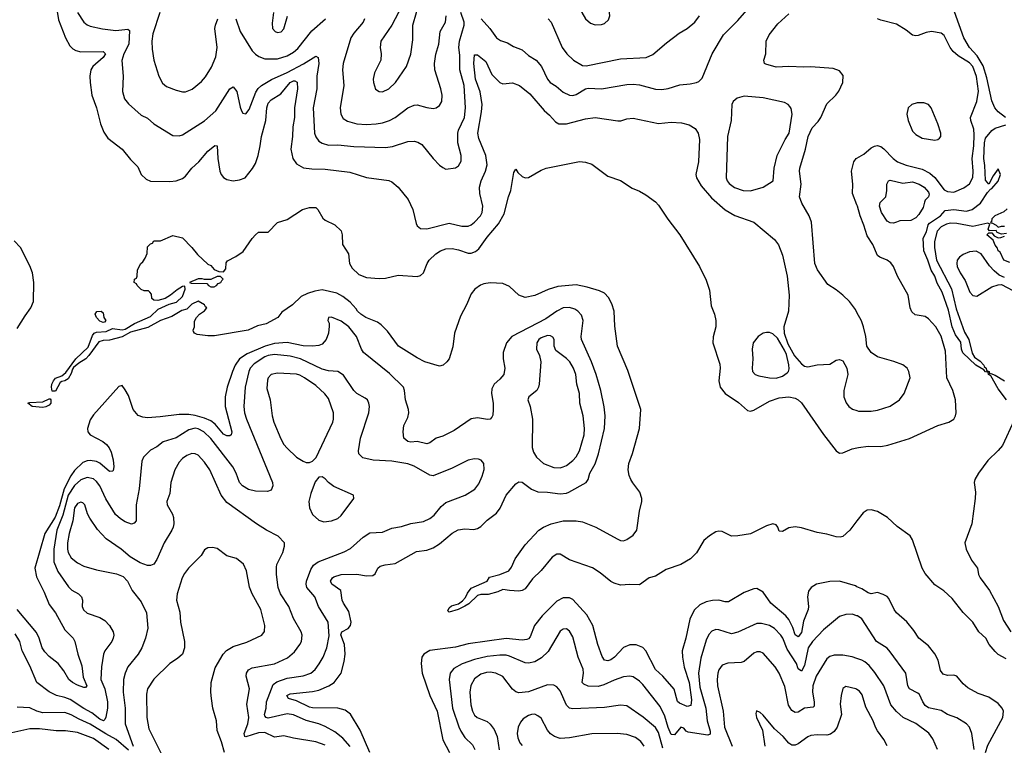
# Model space of a CAD drawing. Header units: inches. Extents: x 1173000 to 1307049, y 522583 to 678455.
# Tile 422 of 617: x 1204725 to 1210928, y 622775 to 627345. Entities that reach past the tile are written whole.
import ezdxf

# ---------------------------------------------------------------- set-up
doc = ezdxf.new("R2010")
doc.units = ezdxf.units.IN
doc.header["$MEASUREMENT"] = 0
doc.layers.add('B2602', color=7, linetype='Continuous')
doc.layers.add('B2612', color=7, linetype='Continuous')

msp = doc.modelspace()

# ---------------------------------------------------------------- linework, layer by layer
at = {"layer": 'B2602', "color": 5}
for points, elevation in [([(1204936.8, 627550), (1204970, 627344.2), (1205012.7, 627230), (1205040.3, 627180.3), (1205060.5, 627160.5), (1205079.3, 627150), (1205110, 627143.5), (1205250, 627145.6), (1205265, 627130), (1205250, 627105.9), (1205185.5, 627050), (1205174.3, 627030), (1205167.5, 626990), (1205168.4, 626950), (1205180.6, 626870), (1205210, 626790.6), (1205234.7, 626690), (1205255.7, 626635.7), (1205279.8, 626599.8), (1205370, 626528.8), (1205423.5, 626463.5), (1205470, 626418), (1205490.3, 626370.3), (1205521.2, 626341.2), (1205550, 626328.8), (1205670, 626326), (1205710, 626329.2), (1205750, 626344.9), (1205770, 626359.5), (1205808.9, 626410), (1205852.7, 626450), (1205910, 626516.9), (1205953.5, 626553.5), (1205970.2, 626550.2), (1205974, 626470), (1205986, 626390), (1205993.6, 626370), (1206010, 626350.3), (1206030, 626338.2), (1206070, 626331.1), (1206110, 626336.3), (1206145.1, 626350), (1206192.8, 626407.2), (1206210, 626439.5), (1206226.8, 626490), (1206240.9, 626550), (1206248.7, 626610), (1206276.2, 626710), (1206281.8, 626790), (1206290, 626818.3), (1206310, 626840.2), (1206370, 626878.2), (1206430, 626948.8), (1206450, 626960.1), (1206459.1, 626959.1), (1206472.3, 626952.3), (1206474.8, 626910), (1206455.9, 626790), (1206457.1, 626730), (1206446.3, 626670), (1206443.7, 626610), (1206432.5, 626530), (1206446, 626470), (1206470, 626437.7), (1206512.8, 626412.8), (1206565.7, 626405.7), (1206650, 626403.7), (1206804.4, 626384.4), (1206910, 626351.3), (1207050, 626331.5), (1207070, 626323.6), (1207110.2, 626290.2), (1207172.3, 626212.3), (1207202.6, 626150), (1207222, 626062), (1207230, 626046.4), (1207250.2, 626030.2), (1207290, 626028.5), (1207430, 626064.1), (1207510, 626043.8), (1207550, 626044), (1207570, 626053.1), (1207590, 626069.6), (1207627.5, 626110), (1207639.1, 626130), (1207643.6, 626170), (1207623.4, 626250), (1207622, 626290), (1207632, 626330), (1207660.5, 626390), (1207669.9, 626430), (1207661.1, 626490), (1207616.9, 626596.9), (1207610.5, 626630), (1207635, 626765), (1207638.9, 626810), (1207625.3, 626890), (1207596.6, 626970), (1207585.3, 627070), (1207590, 627123), (1207610, 627124.6), (1207661.2, 627081.2), (1207700.6, 627000.6), (1207750, 626950.2), (1207770, 626941), (1207830, 626948.2), (1207873, 626930), (1207938.6, 626878.6), (1208030, 626773.4), (1208063.7, 626743.7), (1208101.5, 626701.5), (1208122, 626690), (1208170, 626689.3), (1208290, 626719.8), (1208350, 626728.6), (1208492.5, 626707.5), (1208512.4, 626707.6), (1208550, 626719.6), (1208590, 626724.2), (1208750, 626690.2), (1208830, 626698.6), (1208895.1, 626695.1), (1208942.6, 626682.6), (1208980.5, 626660.5), (1208999.6, 626630), (1209008.1, 626590), (1209001.1, 626450), (1208985.9, 626370), (1208989.5, 626350), (1209018.1, 626298.1), (1209082.6, 626222.6), (1209170, 626147.7), (1209230.9, 626110.9), (1209350, 626068.9), (1209481, 625961), (1209506.4, 625926.4), (1209530, 625862.8), (1209561.1, 625730), (1209572.9, 625610), (1209568.6, 625510), (1209540.2, 625410), (1209541.4, 625370), (1209564, 625304), (1209607.5, 625227.5), (1209650, 625178.3), (1209670, 625163.6), (1209690, 625158.9), (1209750, 625171.9), (1209830, 625175.7), (1209870, 625201.1), (1209890, 625205.1), (1209910, 625195.6), (1209935.9, 625150), (1209943.5, 625110), (1209917.2, 625010), (1209916.3, 624970), (1209931.5, 624931.5), (1209949.4, 624909.4), (1209971.7, 624891.7), (1210000, 624883.2)], 920), ([(1207632.1, 627350), (1207687.3, 627290), (1207730, 627230.2), (1207754.1, 627214.1), (1207798.9, 627198.9), (1207836.6, 627176.6), (1207890, 627155.8), (1207930, 627120.2), (1207978.5, 627090), (1208012, 627050), (1208050, 626970.4), (1208067.1, 626950), (1208105.3, 626925.3), (1208149, 626889), (1208190, 626870.2), (1208210, 626868.3), (1208230, 626873.8), (1208290, 626908.5), (1208306.8, 626913.2), (1208390, 626909.4), (1208550, 626937.5), (1208590, 626939.7), (1208630, 626935.2), (1208730, 626907.2), (1208770, 626904.5), (1208810, 626912.1), (1208884.5, 626935.5), (1208950, 626940.2), (1208990, 626948.5), (1209004.2, 626955.8), (1209024.2, 626975.8), (1209087.1, 627130), (1209159.7, 627250), (1209250, 627338.9), (1209410, 627523.7)], 940), ([(1205088.8, 627390), (1205129.1, 627329.1), (1205150, 627312), (1205170, 627303.2), (1205247.5, 627287.5), (1205330, 627276.5), (1205406.2, 627286.2), (1205417.7, 627277.7), (1205412.9, 627190), (1205380.5, 627130), (1205368.3, 627088.3), (1205376.9, 626990), (1205372.3, 626892.3), (1205385.7, 626845.7), (1205410, 626815.8), (1205490, 626744.2), (1205530, 626724.2), (1205570.4, 626690), (1205690, 626616), (1205730, 626612.7), (1205750, 626619.6), (1205890, 626707.7), (1205959.8, 626770), (1206050, 626908.5), (1206070, 626922), (1206093.3, 626893.3), (1206114, 626794), (1206123.2, 626770), (1206130, 626756.4), (1206150, 626752.2), (1206170, 626780.4), (1206212.3, 626887.7), (1206228.2, 626911.8), (1206248.5, 626931.5), (1206311.5, 626968.5), (1206410, 627013.1), (1206512.4, 627067.6), (1206590, 627115.8), (1206605.9, 627105.9), (1206609.4, 627069.4), (1206597.4, 626990), (1206597.8, 626910), (1206573.7, 626790), (1206583.2, 626630), (1206590, 626606.7), (1206610, 626580.2), (1206630, 626567.3), (1206670, 626555.4), (1206730, 626556.3), (1206830, 626547.1), (1207030, 626540.2), (1207072.8, 626547.2), (1207170, 626576.9), (1207210, 626580.9), (1207234.4, 626574.4), (1207258, 626558), (1207330, 626470.4), (1207370, 626428), (1207390, 626413.4), (1207410, 626404), (1207470, 626412.7), (1207490, 626425.5), (1207506.7, 626453.3), (1207507.2, 626490), (1207486.3, 626570), (1207484.7, 626630), (1207489.1, 626650), (1207526.6, 626730), (1207533.5, 626790), (1207525, 626930), (1207499, 627030), (1207497.5, 627122.5), (1207492, 627170), (1207496, 627210), (1207524.9, 627310), (1207524.5, 627330), (1207505.4, 627390)], 940), ([(1205607.7, 627390), (1205564, 627256), (1205558.3, 627210), (1205558.8, 627158.8), (1205570.2, 627090), (1205601.3, 626990), (1205625, 626945), (1205650, 626924.9), (1205710, 626900.9), (1205750, 626891.6), (1205770, 626891.5), (1205812.1, 626907.9), (1205870, 626956.5), (1205894.7, 626985.3), (1205933.9, 627046.1), (1205961, 627110), (1205969, 627170), (1205955.3, 627290), (1205958, 627310), (1205972.4, 627350)], 960), ([(1206323.8, 627390), (1206316.7, 627323.3), (1206318.4, 627290), (1206334, 627270), (1206350, 627264), (1206372.2, 627267.8), (1206390, 627288), (1206412.4, 627367.6)], 980), ([(1206086, 627350), (1206113.7, 627270), (1206189.2, 627149.2), (1206210, 627127.1), (1206232.2, 627112.2), (1206270, 627099.3), (1206350, 627097.4), (1206410, 627117.6), (1206450, 627141.2), (1206476.7, 627163.3), (1206564.6, 627275.4), (1206651.8, 627350)], 960), ([(1206897.3, 627350), (1206888, 627330), (1206830, 627260.4), (1206811.2, 627230), (1206762.9, 627070), (1206759.3, 627030), (1206767.1, 626930), (1206744.5, 626790), (1206749.2, 626750), (1206763.1, 626723.1), (1206790, 626705.4), (1206850, 626688.6), (1206910, 626684.2), (1206970, 626689.5), (1207010, 626695.3), (1207055.1, 626710), (1207091.1, 626730), (1207170, 626788.9), (1207210, 626806.5), (1207230, 626807.7), (1207290, 626791.5), (1207330, 626786.5), (1207350, 626790.3), (1207370, 626803.7), (1207384.7, 626830), (1207386.6, 626870), (1207379.3, 626910), (1207341.4, 627030), (1207339.1, 627070), (1207347.7, 627127.7), (1207365.3, 627190), (1207374.2, 627270), (1207407.5, 627330), (1207411.3, 627370)], 960), ([(1208053.7, 627350), (1208072.6, 627330), (1208142.8, 627170), (1208172.8, 627130), (1208214.3, 627090), (1208270, 627057.3), (1208293.9, 627053.9), (1208510, 627097.4), (1208672.4, 627107.6), (1208714.9, 627125.1), (1208800.5, 627199.5), (1208879.8, 627260.2), (1208930, 627290.3), (1208978.9, 627330), (1209008.2, 627370)], 960), ([(1210000, 625500.6), (1209990, 625519.7), (1209952.7, 625570), (1209910.7, 625610), (1209870, 625643.4), (1209817.3, 625677.3), (1209752.2, 625770), (1209734.8, 625810), (1209714.1, 626070), (1209699.1, 626110), (1209652.2, 626190), (1209638.6, 626230), (1209648.1, 626310), (1209637.3, 626390), (1209639.8, 626410), (1209675.1, 626530), (1209692.8, 626610), (1209716.8, 626663.2), (1209755.5, 626704.5), (1209772.3, 626730), (1209810, 626815.5), (1209867.3, 626870), (1209886.1, 626893.9), (1209911.5, 626950), (1209912.8, 626992.8), (1209890, 627023.7), (1209850, 627038.3), (1209710, 627047.7), (1209665.6, 627045.6), (1209570, 627051), (1209490, 627046), (1209425, 627065), (1209417, 627070), (1209414, 627090), (1209426.2, 627130), (1209427.2, 627210), (1209447.1, 627250), (1209501.9, 627318.1), (1209570, 627382.4)], 920), ([(1210000, 626178.9), (1209971.1, 626250), (1209974.7, 626310), (1209965.2, 626390), (1209981.1, 626450), (1209996, 626470), (1210000, 626472.4)], 880), ([(1210000, 624188.1), (1209955.3, 624130), (1209910, 624091.1), (1209893.2, 624086.8), (1209870, 624088.1), (1209810, 624104.7), (1209750, 624115), (1209650, 624144), (1209610.8, 624150.8), (1209570, 624144.3), (1209530, 624122.5), (1209510, 624123.6), (1209500.7, 624150), (1209490, 624164.8), (1209470, 624170.4), (1209430, 624158.5), (1209330, 624106.4), (1209250, 624093.5), (1209210, 624092.9), (1209150, 624121.1), (1209130, 624124), (1209110, 624119.7), (1209070, 624095.1), (1209035.7, 624064.3), (1208990, 623986.6), (1208952.2, 623950), (1208890, 623913.2), (1208797.8, 623882.2), (1208730, 623840.7), (1208690, 623829.4), (1208630, 623786.3), (1208570, 623788.9), (1208510, 623784.8), (1208470, 623796.2), (1208450, 623806), (1208381.6, 623861.6), (1208333.3, 623893.3), (1208190, 623943.2), (1208130, 623978.9), (1208110, 623979.4), (1208079.5, 623960.5), (1208010, 623876.4), (1207955.6, 623824.4), (1207910, 623760.7), (1207890, 623749.4), (1207870, 623746), (1207810, 623749.3), (1207770, 623757.2), (1207738.3, 623741.7), (1207675.6, 623724.4), (1207630, 623724.7), (1207610, 623718.3), (1207553.8, 623666.2), (1207530, 623651.8), (1207486.8, 623630), (1207430, 623613.2), (1207422.4, 623622.4), (1207430, 623642), (1207445.8, 623654.2), (1207490, 623667.3), (1207515.6, 623684.4), (1207534, 623706), (1207546.5, 623733.5), (1207570, 623765.3), (1207669.3, 623810), (1207685.8, 623834.2), (1207750, 623850.2), (1207806.8, 623873.2), (1207822.9, 623897.1), (1207846.8, 623950), (1207910, 624038.4), (1207996, 624130), (1208025.1, 624150), (1208073.6, 624170), (1208150, 624188.7), (1208231, 624190), (1208270, 624182.3), (1208355.8, 624150), (1208490, 624075), (1208510, 624065.9), (1208530, 624063.9), (1208550, 624070.8), (1208590, 624098.4), (1208614, 624130), (1208629.3, 624250), (1208644.3, 624310), (1208645, 624330), (1208631.3, 624370), (1208587.4, 624427.4), (1208575.4, 624450), (1208565.1, 624474.9), (1208558.9, 624510), (1208561.8, 624550), (1208586.9, 624613.1), (1208629.9, 624770), (1208638.5, 624890), (1208556.1, 625136), (1208492.2, 625290), (1208474.5, 625414.5), (1208469.9, 625510), (1208454.7, 625554.7), (1208435.4, 625595.4), (1208410, 625622.5), (1208377.6, 625637.6), (1208300.8, 625660.8), (1208230, 625675), (1208114.8, 625665.2), (1208054.2, 625645.8), (1207970, 625607.1), (1207910, 625595.8), (1207869.1, 625609.1), (1207810, 625664.2), (1207770, 625682.7), (1207690, 625688.6), (1207650, 625681.2), (1207627.9, 625672.1), (1207592.1, 625647.9), (1207570, 625618.5), (1207540.6, 625550), (1207501.6, 625478.4), (1207465.5, 625370), (1207454.8, 625285.2), (1207430.3, 625210), (1207416.4, 625190), (1207393, 625170), (1207370, 625164), (1207277.4, 625190), (1207230, 625214.9), (1207110.8, 625290), (1207043.3, 625383.3), (1207002.9, 625422.9), (1206979.2, 625439.2), (1206906.3, 625470), (1206874.5, 625490), (1206852.3, 625510), (1206844.8, 625524.8), (1206806.7, 625566.7), (1206761.5, 625601.5), (1206723.6, 625623.6), (1206630, 625642.7), (1206584.2, 625635.8), (1206538.5, 625621.5), (1206497.4, 625602.6), (1206444.2, 625550), (1206376.7, 625503.3), (1206350.5, 625470), (1206278.8, 625430), (1206222.9, 625417.1), (1206164.7, 625390), (1205953.2, 625353.2), (1205910, 625354), (1205843.1, 625363.1), (1205826, 625370), (1205820.4, 625380.4), (1205818, 625390), (1205826, 625410), (1205827.3, 625447.3), (1205838, 625470), (1205858, 625490), (1205889.4, 625510.6), (1205904, 625530), (1205895.9, 625535.9), (1205889.4, 625550), (1205850, 625573.1), (1205810, 625553.3), (1205777.4, 625522.6), (1205747, 625513), (1205684.2, 625475.8), (1205612.7, 625450), (1205532.9, 625407.1), (1205423.6, 625376.4), (1205370, 625348.5), (1205290, 625327.5), (1205250, 625325.4), (1205224.7, 625315.3), (1205161.6, 625230), (1205141.8, 625210), (1205097.6, 625182.4), (1205064.7, 625155.3), (1205056.8, 625143.2), (1205050, 625116.9), (1205030, 625082.4), (1205010.2, 625069.8), (1204990, 625066.9), (1204979.9, 625060.1), (1204950, 625005.6), (1204930, 625006), (1204925, 625030), (1204927, 625050), (1204937.2, 625070), (1204950, 625087), (1204990, 625103.1), (1205015.9, 625124.1), (1205078.2, 625210), (1205157.4, 625282.6), (1205183.8, 625356.2), (1205194, 625370), (1205210, 625377.2), (1205270, 625381), (1205310, 625400.2), (1205370, 625391.3), (1205390, 625396.1), (1205448.1, 625431.9), (1205550, 625476.1), (1205597.5, 625522.5), (1205666.5, 625553.5), (1205713.4, 625566.6), (1205750, 625602.4), (1205768.4, 625648.4), (1205766, 625666), (1205750, 625664), (1205716.3, 625643.7), (1205676, 625610), (1205642, 625590), (1205596.4, 625576.4), (1205570, 625578), (1205558, 625590), (1205556.4, 625616.4), (1205546, 625630), (1205536.4, 625636.4), (1205510, 625638), (1205490, 625646), (1205466, 625670), (1205462, 625682), (1205446, 625690), (1205448.4, 625711.6), (1205462, 625718), (1205466, 625730), (1205468, 625770), (1205488, 625810), (1205500.4, 625819.6), (1205516.4, 625843.6), (1205527.3, 625872.7), (1205530, 625914), (1205550, 625934), (1205562, 625938), (1205570, 625952), (1205612.7, 625952.7), (1205690, 625986.8), (1205750, 625970.3), (1205810.5, 625910), (1205846, 625866), (1205910, 625804.7), (1205930, 625798), (1205950.9, 625770.9), (1205979.6, 625759.6), (1206010, 625758), (1206023.2, 625776.8), (1206026.6, 625813.4), (1206034.5, 625825.5), (1206087.2, 625852.8), (1206134, 625886), (1206190, 625966), (1206210, 625991), (1206230, 626006.8), (1206290, 626007.3), (1206350, 626066.8), (1206410, 626086.4), (1206506.6, 626150), (1206550, 626162.4), (1206590, 626163.1), (1206604.4, 626150), (1206634.9, 626094.9), (1206650, 626083.1), (1206710, 626053.7), (1206750, 626015.5), (1206757.4, 625990), (1206758.7, 625930), (1206796.9, 625870), (1206803.2, 625810), (1206820, 625780), (1206861.2, 625741.2), (1206910, 625722.2), (1206990, 625714.1), (1207030, 625717.1), (1207110, 625735.5), (1207230, 625727.6), (1207250, 625733.2), (1207269.5, 625750.5), (1207292.4, 625810), (1207304.8, 625830), (1207346.5, 625870), (1207376, 625890), (1207410, 625901.5), (1207450, 625903.6), (1207490, 625896), (1207550, 625874.3), (1207570, 625874.5), (1207595.9, 625884.1), (1207618.6, 625901.4), (1207670, 625975.8), (1207741.2, 626058.8), (1207777.8, 626122.2), (1207804.9, 626230), (1207820.2, 626270), (1207837.4, 626382.6), (1207850, 626403.8), (1207862.9, 626382.9), (1207890, 626356.8), (1207910, 626348.4), (1207930, 626350.1), (1208010, 626397), (1208043, 626410), (1208251.4, 626451.4), (1208290, 626447.2), (1208330, 626434.4), (1208430, 626360.2), (1208510, 626331.7), (1208583, 626283), (1208630, 626265.8), (1208670, 626242.7), (1208730, 626197.1), (1208750, 626176.5), (1208808.1, 626088.1), (1208884.3, 625990), (1209008.3, 625790), (1209050, 625704.9), (1209070, 625641), (1209082.2, 625542.2), (1209102.3, 625490), (1209110.2, 625450.2), (1209110.2, 625410.2), (1209093.2, 625346.8), (1209091, 625310), (1209135.9, 625175.9), (1209137.4, 625150), (1209129.7, 625070.3), (1209139.2, 625030), (1209170.3, 624990.3), (1209253.4, 624933.4), (1209310, 624882.8), (1209330, 624879.8), (1209350, 624885.4), (1209450, 624941.6), (1209510, 624963.3), (1209570, 624970.5), (1209610, 624961.4), (1209630, 624951.8), (1209650, 624932.9), (1209790, 624732.8), (1209870, 624628.8), (1209890, 624614.4), (1209910, 624617.3), (1209970, 624641.8), (1210000, 624649.3)], 880), ([(1204710, 625401.1), (1204759.2, 625480.8), (1204795.7, 625530), (1204812.2, 625570), (1204815.1, 625690), (1204805, 625750), (1204790, 625795.6), (1204729.5, 625909.5), (1204690, 625951.4)], 920), ([(1206931, 622730), (1206870.5, 622870), (1206810, 622971.1), (1206776.3, 622996.3), (1206729.3, 623009.3), (1206570.5, 623010.5), (1206550, 623014.8), (1206470, 623055.6), (1206419.5, 623070), (1206408.7, 623090), (1206430, 623098.9), (1206570, 623113.3), (1206610, 623122.6), (1206672.9, 623150), (1206706, 623170), (1206750.5, 623230), (1206770, 623303.8), (1206776, 623350), (1206772.4, 623410), (1206748, 623472), (1206755.6, 623490), (1206794.1, 623510), (1206809.3, 623530), (1206813.1, 623550), (1206798, 623618), (1206765, 623670), (1206757.7, 623690), (1206748.3, 623750), (1206692.5, 623790), (1206685.3, 623805.3), (1206683.6, 623810), (1206694.8, 623830), (1206703.5, 623836.5), (1206751.1, 623851.1), (1206850, 623853.4), (1206910, 623841.8), (1206950, 623843.9), (1206965.2, 623854.8), (1206980.9, 623890), (1206996.4, 623903.6), (1207027.5, 623912.5), (1207090, 623919.3), (1207224.5, 623995.5), (1207290, 624004.3), (1207330, 624018.4), (1207370, 624045.1), (1207450, 624111.7), (1207487.3, 624132.7), (1207530, 624139.4), (1207586.1, 624133.9), (1207610, 624140.2), (1207630, 624152.9), (1207670, 624192.6), (1207730, 624236.5), (1207751.7, 624268.3), (1207789.2, 624350.8), (1207850, 624422.9), (1207870, 624433.7), (1207890, 624431.8), (1207950, 624388.5), (1207990, 624370.9), (1208051.3, 624370), (1208130, 624358.3), (1208170, 624363.7), (1208185.1, 624370), (1208294, 624430), (1208306.6, 624450), (1208317.1, 624490), (1208351.1, 624548.9), (1208372.2, 624610), (1208409.3, 624770), (1208413.3, 624850), (1208407.1, 624907.1), (1208385.5, 625010), (1208356.9, 625110), (1208327.5, 625190), (1208264.3, 625330), (1208262.4, 625350), (1208274.3, 625450), (1208263.9, 625483.9), (1208242.4, 625510), (1208222.2, 625522.2), (1208190, 625532.3), (1208150, 625530.5), (1208110, 625509.2), (1208039, 625461), (1207826.2, 625350), (1207791.1, 625310), (1207771, 625250), (1207770.2, 625210), (1207781.2, 625150), (1207774.8, 625110), (1207750, 625080.9), (1207713.7, 625050), (1207699.7, 625020.3), (1207697.2, 624990), (1207707.3, 624930), (1207708.7, 624890), (1207705.1, 624854.9), (1207699.1, 624840.9), (1207690.1, 624829.9), (1207672.9, 624827.1), (1207610, 624836.8), (1207569.5, 624830.5), (1207461.7, 624758.3), (1207390, 624723.1), (1207350, 624710.6), (1207310, 624680.7), (1207290, 624674.5), (1207230, 624689), (1207190, 624684.7), (1207170, 624688.9), (1207146, 624710), (1207140.9, 624750), (1207145.3, 624790), (1207170, 624840.5), (1207176.4, 624870), (1207174.8, 624890), (1207156, 624950), (1207149.8, 625010), (1207142.7, 625030), (1207055.8, 625115.8), (1206891.7, 625250), (1206878.2, 625270), (1206846.5, 625350), (1206798.9, 625410), (1206750, 625445.7), (1206690, 625470.8), (1206670, 625468.7), (1206666.7, 625450), (1206674, 625434), (1206674.9, 625414.9), (1206671.2, 625370), (1206655.2, 625330), (1206630, 625302), (1206610, 625293.1), (1206570.1, 625289.9), (1206510, 625292.1), (1206410, 625311.3), (1206330, 625306.3), (1206272.6, 625290), (1206158.6, 625241.4), (1206109, 625210), (1206082.1, 625170), (1206066.5, 625130), (1206031.9, 625030), (1206019.2, 624970), (1206019.6, 624910), (1206062.4, 624750), (1206058.4, 624730), (1206050, 624724), (1206030, 624724.8), (1206010, 624735.7), (1205956.9, 624796.9), (1205930, 624817.9), (1205890, 624836), (1205830, 624852.6), (1205790, 624858.7), (1205730, 624858.5), (1205610, 624842.9), (1205530, 624838), (1205501.4, 624841.4), (1205472.1, 624852.1), (1205439.8, 624890), (1205410, 624978.4), (1205390, 625013.2), (1205370, 625042), (1205350, 625035.3), (1205190, 624857.4), (1205170, 624825), (1205151.9, 624770), (1205155, 624750), (1205170, 624730.1), (1205248.6, 624688.6), (1205271.8, 624670), (1205288.6, 624648.6), (1205302.2, 624622.2), (1205313.8, 624573.8), (1205318.2, 624530), (1205313.4, 624506.6), (1205310, 624501.7), (1205290, 624500.2), (1205230, 624551.2), (1205210, 624562.2), (1205170, 624569.4), (1205150, 624567), (1205123.7, 624556.3), (1205070, 624506.7), (1205046.9, 624473.1), (1205005.5, 624390), (1204976.1, 624283.9), (1204948.9, 624211.1), (1204883.3, 624110), (1204819.5, 623890), (1204830, 623837), (1204879, 623739), (1204910, 623661.1), (1204950.1, 623610.1), (1205010, 623502.3), (1205062.6, 623450), (1205073.1, 623430), (1205092, 623350), (1205116.5, 623276.5), (1205124.5, 623204.5), (1205148.5, 623150), (1205139.7, 623140.3), (1205130, 623138.7), (1205090, 623153.6), (1205057.8, 623170), (1205034.6, 623190), (1205003.7, 623243.7), (1204967.7, 623290), (1204910, 623334.5), (1204883, 623363), (1204867.1, 623390), (1204847.8, 623450), (1204830, 623486.3), (1204709.8, 623629.8)], 920), ([(1206807.9, 622767.9), (1206760, 622820), (1206710, 622859.2), (1206650, 622893.6), (1206610, 622909.9), (1206530, 622932.6), (1206450, 622967.8), (1206410, 622974.3), (1206290, 622946.4), (1206277.6, 622950), (1206270, 622960.5), (1206267.9, 622970), (1206278.8, 623010), (1206279.5, 623050), (1206322.6, 623157.4), (1206345.3, 623174.7), (1206410, 623198.5), (1206510, 623212.2), (1206559.7, 623230), (1206586.8, 623253.2), (1206612.1, 623287.9), (1206636.2, 623330), (1206661, 623390), (1206674.7, 623465.3), (1206669.1, 623550), (1206608.4, 623650), (1206585, 623710), (1206534.4, 623770), (1206529, 623790), (1206532.2, 623810), (1206558.4, 623881.6), (1206575.6, 623910), (1206604.5, 623930), (1206770, 623994.4), (1206810, 624015.6), (1206890, 624085.8), (1206930, 624113), (1207010, 624118.6), (1207070, 624142.2), (1207130, 624152.8), (1207190, 624173), (1207270, 624184.4), (1207310, 624202.8), (1207335.8, 624224.2), (1207379.7, 624280.3), (1207410, 624304), (1207532.3, 624350), (1207592.2, 624387.8), (1207617.5, 624422.5), (1207639.7, 624470), (1207651.3, 624511.3), (1207649.7, 624549.7), (1207631.5, 624571.5), (1207616.6, 624576.6), (1207590, 624578.7), (1207551.5, 624571.5), (1207450, 624521), (1207330, 624472.8), (1207310, 624477.4), (1207210, 624532.7), (1207170, 624547.7), (1207070, 624564.5), (1206951.1, 624571.1), (1206885.9, 624585.9), (1206862.4, 624610), (1206858.7, 624630), (1206872.6, 624710), (1206924.7, 624870), (1206928.4, 624910), (1206925.1, 624930), (1206915.6, 624950), (1206902.2, 624962.2), (1206850, 624991.3), (1206830, 625009.7), (1206765.6, 625105.6), (1206730, 625128.7), (1206670, 625134.5), (1206630, 625145), (1206493.5, 625210), (1206430, 625226.3), (1206330, 625237), (1206290.3, 625230), (1206270, 625221.1), (1206201.5, 625178.5), (1206177.5, 625150), (1206168.1, 625130), (1206146, 625030), (1206138, 624910), (1206142.1, 624870), (1206154, 624830), (1206318, 624430), (1206320.7, 624410), (1206310, 624382), (1206287.3, 624372.7), (1206210, 624375.3), (1206166.6, 624386.6), (1206128.8, 624408.8), (1206110.5, 624430.5), (1206089.9, 624490), (1206068.4, 624530), (1205930, 624707.3), (1205886.2, 624750), (1205850, 624768.7), (1205830, 624772.3), (1205790, 624763), (1205710, 624711.9), (1205630, 624687.3), (1205590, 624655.3), (1205550, 624634.3), (1205504.9, 624590), (1205495.4, 624564.6), (1205477.1, 624390), (1205459.1, 624290), (1205458.3, 624190), (1205446.4, 624173.6), (1205430, 624168.7), (1205390, 624182.9), (1205361.2, 624201.2), (1205329.4, 624229.4), (1205267.4, 624327.4), (1205229.9, 624410), (1205210, 624437.7), (1205190, 624453.4), (1205150, 624461.6), (1205110, 624447.9), (1205070, 624411.8), (1205031.1, 624350), (1204995.9, 624224.1), (1204959.9, 624130), (1204940.5, 624010), (1204940.7, 623930), (1204964.4, 623870), (1205032.8, 623772.9), (1205052.6, 623752.6), (1205095.6, 623730), (1205114.7, 623710), (1205120.2, 623690), (1205119, 623650), (1205127.6, 623627.6), (1205150, 623607.9), (1205230, 623579.7), (1205262.4, 623562.4), (1205290.1, 623530.1), (1205313, 623490), (1205317.5, 623470), (1205314.5, 623450), (1205305, 623430), (1205261.1, 623370), (1205253.5, 623350), (1205240.7, 623270), (1205235.8, 623190), (1205261, 623130), (1205278.7, 623050), (1205278, 623010), (1205267, 622953), (1205262, 622938), (1205254, 622930), (1205230, 622939), (1205180.6, 622980.6), (1205130, 623006.3), (1205043.2, 623063.2), (1205010, 623077.2), (1204958, 623090), (1204910, 623111.3), (1204832.4, 623170), (1204790, 623275.6), (1204740.4, 623370), (1204725.4, 623430), (1204696.9, 623476.9)], 940), ([(1206650, 622775.3), (1206590, 622796.6), (1206450, 622820.2), (1206390, 622835.2), (1206330, 622826.3), (1206270, 622856.2), (1206230, 622854.9), (1206150, 622828.3), (1206143.6, 622830), (1206138.6, 622850), (1206161.6, 622910), (1206168.2, 622950), (1206155.4, 623035.4), (1206172.2, 623130), (1206151.6, 623210), (1206153.8, 623230), (1206167.1, 623250), (1206190, 623262.5), (1206330, 623288.8), (1206412.7, 623327.3), (1206455.6, 623364.4), (1206490.9, 623410), (1206501, 623430), (1206505.4, 623470), (1206498.9, 623490), (1206450, 623574.5), (1206419.8, 623650), (1206367.3, 623730), (1206353.8, 623770), (1206342.3, 623850), (1206342.5, 623897.5), (1206345.8, 623914.2), (1206382, 623990), (1206394, 624030), (1206392.7, 624050), (1206353.4, 624093.4), (1206280.7, 624130), (1206216.2, 624170), (1206030, 624303.5), (1205994.6, 624350), (1205922.9, 624510), (1205890, 624558), (1205850, 624602.7), (1205830, 624611.8), (1205810, 624612.7), (1205778.9, 624601.1), (1205750, 624581.1), (1205730, 624558.7), (1205702.8, 624510), (1205677.1, 624430), (1205670, 624362), (1205653.1, 624310), (1205654.6, 624290), (1205687.4, 624230), (1205693.6, 624210), (1205695.8, 624170), (1205691.3, 624150), (1205684.4, 624130), (1205634.7, 624050), (1205590, 623944.5), (1205570, 623915.1), (1205550, 623908.4), (1205530, 623908.5), (1205484, 623924), (1205421.8, 623961.8), (1205364.2, 624010), (1205270, 624074.8), (1205215.4, 624135.4), (1205166, 624206), (1205153.1, 624233.1), (1205136.1, 624290), (1205122.8, 624302.8), (1205110, 624307.4), (1205090, 624298.7), (1205070, 624271.1), (1205058.9, 624190), (1205036.1, 624110), (1205026.7, 624050), (1205025.9, 624010), (1205030.1, 623990), (1205050, 623956.5), (1205090, 623924.5), (1205130, 623904.4), (1205210, 623880.2), (1205334.9, 623854.9), (1205377.5, 623837.5), (1205403.8, 623810), (1205433, 623750), (1205490, 623679.3), (1205524.4, 623610), (1205532.5, 623512.5), (1205517.8, 623450), (1205494, 623390), (1205471.1, 623348.9), (1205407.3, 623270), (1205389.3, 623230), (1205379.7, 623190), (1205376.1, 623110), (1205388.6, 623008.6), (1205390.1, 622910), (1205440.9, 622770)], 960), ([(1206015.8, 622730), (1205997.2, 622797.2), (1205970, 622869.2), (1205965.3, 622930), (1205942.3, 623010), (1205932.9, 623070), (1205929.1, 623110.9), (1205932.2, 623170), (1205956.1, 623263.9), (1206008, 623350), (1206027.9, 623372.1), (1206070, 623396.8), (1206155.7, 623424.3), (1206250.9, 623469.1), (1206268.3, 623491.7), (1206268.7, 623530), (1206244.5, 623630), (1206189.8, 623730), (1206172.1, 623772.1), (1206154.5, 623874.6), (1206135.2, 623915.2), (1206091.8, 623951.8), (1206029.2, 623969.2), (1205970, 624014), (1205940.1, 624020.1), (1205910, 624019.7), (1205890, 624007.3), (1205867.4, 623970), (1205789.5, 623890.5), (1205763.1, 623856.9), (1205748.4, 623830), (1205718.2, 623730), (1205712.8, 623690), (1205734.4, 623614.4), (1205739, 623550), (1205763.5, 623430), (1205763.1, 623390), (1205750.3, 623350), (1205718.9, 623321.1), (1205670, 623289.6), (1205570, 623190.9), (1205530.9, 623130), (1205523, 623097), (1205525.5, 622950), (1205539.7, 622879.7), (1205632.2, 622690)], 980), ([(1210000, 623774.4), (1209990, 623778.9), (1209890, 623808.2), (1209830, 623807.3), (1209745.5, 623790), (1209711.2, 623768.8), (1209693.8, 623746.2), (1209688, 623710), (1209695.6, 623650), (1209692.7, 623630), (1209663.2, 623556.8), (1209650, 623485.4), (1209630, 623458.9), (1209610, 623471.2), (1209596.9, 623516.9), (1209570, 623566.8), (1209551.3, 623591.3), (1209457.2, 623670), (1209410, 623739.8), (1209370, 623762.3), (1209350, 623760.4), (1209290, 623737.8), (1209190, 623679.8), (1209170, 623678.2), (1209130, 623689.8), (1209090, 623688.1), (1209050, 623678), (1209010, 623659.8), (1208974.6, 623625.4), (1208946.7, 623570), (1208921.3, 623450), (1208899, 623370), (1208900.9, 623330), (1208911.9, 623268.1), (1208942.1, 623170), (1208957.7, 623062.3), (1208952.9, 623027.1), (1208930, 623020.7), (1208881.1, 623041.1), (1208870.4, 623050.4), (1208849.3, 623129.3), (1208777.8, 623210), (1208730, 623253.8), (1208670.4, 623370.4), (1208650, 623392.1), (1208610, 623408.7), (1208570, 623408.9), (1208530, 623390.7), (1208471.8, 623330), (1208450, 623314.5), (1208430, 623308.2), (1208410, 623312.3), (1208395, 623335), (1208368.3, 623410), (1208335.2, 623530), (1208297.3, 623597.3), (1208210, 623693.5), (1208190, 623703.7), (1208150, 623705), (1208110, 623683.5), (1208017, 623590), (1207969.5, 623530), (1207941, 623459), (1207930, 623445.5), (1207919.2, 623440.8), (1207890, 623437), (1207790, 623448.3), (1207550, 623415.4), (1207470, 623394.3), (1207308.6, 623371.4), (1207271.6, 623350), (1207258.8, 623330), (1207254.2, 623290), (1207261.7, 623230), (1207308.4, 623090), (1207354.9, 622990), (1207391.3, 622810), (1207432.6, 622730)], 920), ([(1210000, 623591.1), (1209970, 623600.4), (1209930, 623599.2), (1209890, 623585.7), (1209790, 623503.1), (1209719.2, 623430), (1209693.4, 623390), (1209670, 623277.6), (1209650, 623241.7), (1209630, 623256.3), (1209618.3, 623290), (1209561.2, 623381.2), (1209532.6, 623450), (1209519.8, 623470), (1209481.4, 623510), (1209450, 623529.8), (1209398, 623542), (1209370, 623541.5), (1209250, 623487.1), (1209210, 623476.5), (1209130, 623503.1), (1209110, 623504.2), (1209085.5, 623494.5), (1209066.2, 623473.8), (1209050, 623437), (1209015.7, 623324.3), (1209001.5, 623230), (1209010, 623141.6), (1209048.8, 623010), (1209055.3, 622930), (1209074.8, 622865.2), (1209074.6, 622845.4), (1209061.2, 622838.8), (1208937.6, 622857.6), (1208924.7, 622864.7), (1208910, 622884.2), (1208890, 622889.7), (1208850, 622841.1), (1208830, 622843.1), (1208810, 622886.9), (1208790, 622959.8), (1208760.8, 623020.8), (1208650, 623158.4), (1208630, 623179.3), (1208590, 623205.6), (1208569.8, 623209.8), (1208530, 623206.2), (1208470, 623186), (1208404.6, 623155.4), (1208370, 623146), (1208307.2, 623147.1), (1208279.7, 623159.7), (1208269.8, 623170), (1208278.1, 623230), (1208275.4, 623255.4), (1208244.2, 623330), (1208210, 623459.5), (1208190, 623495.1), (1208170, 623508), (1208150, 623506.3), (1208130, 623493.6), (1208054.4, 623365.6), (1208013.5, 623326.5), (1207970, 623301), (1207930, 623292.2), (1207910, 623295.8), (1207810, 623337.5), (1207790, 623342.7), (1207750, 623343.1), (1207670, 623334.2), (1207590, 623315.3), (1207512.3, 623287.7), (1207461.2, 623258.8), (1207436.5, 623230), (1207431, 623190), (1207452.9, 623010), (1207490.9, 622890.9), (1207503.9, 622863.9), (1207530, 622824.9), (1207577.8, 622777.8), (1207592, 622750)], 940), ([(1210000, 623321.5), (1209970, 623331.6), (1209910, 623342.2), (1209857.2, 623342.8), (1209830, 623334.6), (1209810, 623319.8), (1209743.9, 623210), (1209722.3, 623150), (1209719, 623110), (1209730.8, 623050), (1209730, 623022.9), (1209723.7, 623016.3), (1209670, 623009.1), (1209630, 622983.1), (1209610, 622981), (1209590, 622995.1), (1209568.9, 623028.9), (1209545.5, 623145.5), (1209510.9, 623230), (1209484.7, 623270), (1209410, 623355.1), (1209390, 623364.8), (1209370, 623364.8), (1209350, 623355.1), (1209290, 623302.5), (1209270, 623295.9), (1209186.9, 623293.1), (1209150, 623279.1), (1209130, 623251.6), (1209124, 623230), (1209118.4, 623190), (1209121.1, 623150), (1209157.3, 622990), (1209165.1, 622890), (1209213.5, 622770)], 960), ([(1208776.9, 622756.9), (1208750, 622855.3), (1208730, 622888.1), (1208652.7, 622952.7), (1208550, 623024.8), (1208510, 623028.9), (1208410, 623013.5), (1208210, 623004.2), (1208189.3, 623009.3), (1208170, 623027.3), (1208130, 623118.7), (1208110, 623143), (1208090, 623153.7), (1208050, 623157.2), (1207930, 623112.3), (1207870, 623106.2), (1207850, 623112.1), (1207829.2, 623129.2), (1207770, 623208.6), (1207724.5, 623230), (1207690, 623236.8), (1207665.3, 623234.7), (1207630, 623222.7), (1207590, 623194.6), (1207567, 623153), (1207560.5, 623110), (1207568, 623030), (1207578.2, 622990), (1207590, 622965.2), (1207606.3, 622950), (1207670, 622925.2), (1207690, 622909.1), (1207715, 622875), (1207734, 622830), (1207746.5, 622746.5)], 960), ([(1210000, 623126.3), (1209991.9, 623131.9), (1209930, 623146.6), (1209910, 623132.7), (1209899.5, 623090), (1209894.9, 623034.9), (1209903.6, 622970), (1209874.7, 622890), (1209856.8, 622863.2), (1209834.2, 622845.8), (1209810, 622839.3), (1209750, 622842), (1209710, 622837.2), (1209690, 622828.6), (1209630, 622785), (1209610, 622776.1), (1209590, 622775.3), (1209570, 622789.7), (1209536, 622830), (1209480, 622880), (1209410, 622965.1), (1209390, 622982.7), (1209367.5, 622992.5), (1209363.4, 622976.6), (1209367, 622950), (1209404.2, 622870), (1209418.9, 622770)], 980), ([(1205410, 622744.4), (1205332.9, 622812.9), (1205266.9, 622846.9), (1205170, 622908), (1205099.8, 622939.8), (1205050, 622968.3), (1205010, 622981.5), (1204870, 622980.3), (1204833.7, 622990), (1204790, 623010.6), (1204710, 623016.5)], 960), ([(1208660.2, 622770), (1208639.3, 622799.4), (1208604, 622824), (1208550, 622844.5), (1208490, 622850.7), (1208330, 622846.8), (1208190, 622822.4), (1208130, 622819.2), (1208095.1, 622830), (1208068.4, 622848.4), (1208049.7, 622870), (1208010, 622947), (1207990, 622962), (1207970, 622970.7), (1207950, 622969.8), (1207930, 622963.1), (1207897.4, 622942.6), (1207879.7, 622920.3), (1207866.4, 622890), (1207860.1, 622850), (1207863.3, 622823.3), (1207876.1, 622790), (1207890, 622774.3)], 980), ([(1205285.8, 622750), (1205190, 622818.6), (1205090, 622857), (1205013.4, 622866.6), (1204954.1, 622865.9), (1204850, 622879), (1204790, 622879.4), (1204655.8, 622850)], 980)]:
    msp.add_lwpolyline(points, dxfattribs=dict(at, elevation=elevation))
for points, elevation in [([(1208330, 627507), (1208290, 627507), (1208270, 627499.3), (1208260.7, 627490), (1208253, 627470), (1208252.2, 627430), (1208265.7, 627390), (1208290, 627350.6), (1208322.3, 627322.3), (1208350, 627313), (1208390, 627314.9), (1208410, 627321.6), (1208435.2, 627344.8), (1208442.4, 627370), (1208435.8, 627430), (1208430, 627442.7), (1208410, 627454.7), (1208370, 627446.3), (1208355.3, 627450), (1208347.6, 627470), (1208349.4, 627490)], 980), ([(1207190, 627444.5), (1207170, 627442.9), (1207150, 627429.6), (1207112.4, 627390), (1207070.3, 627310), (1207000.3, 627210), (1206995.3, 627170), (1207001.5, 627130), (1207000.3, 627090), (1206959.5, 627010), (1206951.8, 626970), (1206953.4, 626950), (1206967.2, 626907.2), (1206990, 626892.7), (1207010, 626890.4), (1207050, 626908.9), (1207092.1, 626950), (1207162.6, 627050), (1207190, 627126.8), (1207202.2, 627217.8), (1207202.4, 627310), (1207226, 627390), (1207225.1, 627410), (1207214.5, 627430)], 980), ([(1209290, 626863.1), (1209244.4, 626850), (1209221.1, 626830), (1209211.6, 626810), (1209208.1, 626710), (1209185.2, 626610), (1209176.9, 626350), (1209182.3, 626330), (1209194.2, 626314.2), (1209228.9, 626288.9), (1209282.8, 626270), (1209330, 626267.7), (1209409.3, 626290), (1209471.5, 626330), (1209478.6, 626410), (1209498.3, 626490), (1209548.1, 626590), (1209572.8, 626630), (1209592.1, 626750), (1209585, 626785), (1209577.9, 626797.9), (1209566.6, 626810), (1209542.8, 626822.8), (1209410, 626853)], 940), ([(1205990, 625728), (1205970, 625728), (1205928.4, 625708.4), (1205890, 625708), (1205874, 625714), (1205850, 625714), (1205794, 625690), (1205806, 625686), (1205904, 625684), (1205914.8, 625670), (1205930, 625663.1), (1205950, 625663), (1205964, 625670), (1205976, 625684), (1205993.2, 625690), (1205998, 625702), (1206008, 625710)], 880), ([(1205250, 625437), (1205230, 625447.3), (1205209.7, 625470), (1205200.7, 625490), (1205211.8, 625508.2), (1205238.8, 625510), (1205250, 625498.8), (1205254.6, 625470), (1205267.3, 625450), (1205259.9, 625440.1)], 880), ([(1208050, 625356.1), (1208010, 625341.5), (1207996, 625330), (1207983.6, 625310), (1207981.7, 625270), (1207999.5, 625230), (1208007.4, 625190), (1207998, 625050), (1207993.8, 625030), (1207982.6, 625010), (1207932.4, 624970), (1207925.7, 624950), (1207940.3, 624910), (1207956.5, 624830), (1207953.1, 624650), (1207962.4, 624622.4), (1207981.7, 624590), (1208024.4, 624550), (1208090, 624525.2), (1208130, 624522.2), (1208150, 624528.1), (1208170, 624538), (1208209.7, 624570), (1208230, 624591.8), (1208251, 624629), (1208281.8, 624730), (1208282.9, 624770), (1208275.7, 624850), (1208254.2, 624930), (1208251.6, 624990), (1208234.8, 625050), (1208229, 625110), (1208214.6, 625150), (1208190.7, 625190), (1208170, 625212.3), (1208102.2, 625262.2), (1208093.3, 625290), (1208092.1, 625330), (1208084.7, 625344.8), (1208070, 625354.5)], 940), ([(1209450, 625375.4), (1209430, 625375.2), (1209410, 625369.8), (1209377.7, 625350), (1209346.8, 625310), (1209339.8, 625270), (1209345, 625210), (1209339.7, 625150), (1209342.4, 625130), (1209359.5, 625110), (1209381.4, 625101.4), (1209449.6, 625089.6), (1209490, 625087.5), (1209530, 625099.6), (1209559.7, 625120.3), (1209568.3, 625130), (1209573.4, 625146.6), (1209571.7, 625171.7), (1209555.8, 625235.8), (1209544, 625264), (1209499.8, 625339.8), (1209470, 625366.8)], 920), ([(1206350, 625118.6), (1206310, 625110.8), (1206291.5, 625090), (1206285.9, 625074.1), (1206282.7, 625022.7), (1206303.2, 624950), (1206315.9, 624850), (1206325.8, 624810), (1206370, 624706.4), (1206390, 624670.3), (1206410, 624645.7), (1206470, 624590.4), (1206510, 624564), (1206530, 624556), (1206550, 624556), (1206570, 624564.7), (1206592.1, 624587.9), (1206697.8, 624810), (1206702.4, 624830), (1206701.2, 624870), (1206670, 624958.4), (1206648.3, 624988.3), (1206590, 625040.3), (1206520.3, 625090), (1206490, 625105.6), (1206468.2, 625111.8)], 960), ([(1204870, 624903.1), (1204804, 624910), (1204776, 624930), (1204790, 624934.2), (1204870, 624937.5), (1204910, 624957.4), (1204916.3, 624956.3), (1204921.6, 624950), (1204920.3, 624930), (1204910, 624917.4), (1204890, 624906)], 880), ([(1206630, 624465.2), (1206610, 624464), (1206586, 624434), (1206558.6, 624361.5), (1206547.4, 624310), (1206550.3, 624270), (1206569.1, 624229.1), (1206610, 624193), (1206641.7, 624181.7), (1206690, 624189.1), (1206730, 624204.6), (1206750, 624222.4), (1206829.3, 624330), (1206829, 624350), (1206704.9, 624404.9), (1206669.7, 624429.7), (1206650, 624453.2)], 960)]:
    msp.add_lwpolyline(points, close=True, dxfattribs=dict(at, elevation=elevation))
at = {"layer": 'B2612', "color": 5}
for points, elevation in [([(1210935.6, 626730), (1210890, 626765.6), (1210867.8, 626790), (1210850, 626833.3), (1210818.7, 626978.7), (1210794.3, 627054.3), (1210758, 627118), (1210708, 627170), (1210673.1, 627230), (1210615.1, 627395.1)], 860), ([(1210000, 626472.4), (1210042.4, 626497.6), (1210090, 626538.5), (1210110, 626549.2), (1210127.8, 626552.2), (1210150, 626546.8), (1210170, 626531), (1210228.2, 626470), (1210256, 626450), (1210309.5, 626429.5), (1210410, 626403.5), (1210458.7, 626378.7), (1210490.3, 626350.3), (1210550, 626273.6), (1210570, 626263.7), (1210610, 626259.4), (1210674.3, 626285.7), (1210710, 626312.1), (1210729.9, 626350.1), (1210732.6, 626390), (1210724.8, 626470), (1210736.7, 626550), (1210738.8, 626618.8), (1210735.8, 626655.8), (1210718, 626710), (1210716, 626730), (1210755, 626830), (1210766.2, 626893.8), (1210753.3, 626986.7), (1210730.6, 627050), (1210710, 627074), (1210637.4, 627117.4), (1210605.2, 627145.2), (1210587.2, 627170), (1210550, 627245.3), (1210530, 627260.2), (1210470, 627270.7), (1210436, 627264), (1210385.7, 627245.7), (1210370, 627242.7), (1210350, 627247.1), (1210310, 627279.8), (1210250, 627315.8), (1210150, 627341.5), (1210129.6, 627350)], 880), ([(1210942, 624950), (1210890, 625019.7), (1210842.9, 625102.9), (1210828, 625110), (1210826, 625126), (1210810, 625128), (1210800.2, 625140.2), (1210749.3, 625169.2), (1210666.6, 625246.6), (1210658.9, 625270), (1210653.6, 625313.6), (1210621.3, 625361.3), (1210600.7, 625410), (1210576.1, 625516.1), (1210536.1, 625630), (1210506.1, 625686.1), (1210490.8, 625730), (1210468.2, 625768.2), (1210447.2, 625830), (1210420.3, 625890), (1210417.4, 625970), (1210437.7, 626010), (1210447.9, 626052.1), (1210456.5, 626063.5), (1210526, 626110), (1210556.1, 626143.9), (1210610, 626150.4), (1210690, 626139.3), (1210725.1, 626150), (1210777.6, 626190), (1210822.3, 626257.7), (1210841.3, 626278.7), (1210850, 626281.6), (1210890, 626328.5), (1210904, 626370), (1210890, 626406), (1210858, 626362), (1210830, 626308.7), (1210810, 626335.3), (1210806.1, 626426.1), (1210799.1, 626470), (1210803.2, 626570), (1210810, 626599.5), (1210850, 626647), (1210870, 626661.7), (1210937, 626683)], 860), ([(1210000, 624649.3), (1210010, 624651.8), (1210070, 624659.4), (1210150, 624656.4), (1210194.1, 624665.9), (1210330, 624708.2), (1210510, 624788.4), (1210578.4, 624810), (1210609.7, 624830), (1210620.7, 624850), (1210625.3, 624870), (1210620.2, 624950), (1210603.1, 625010), (1210566.1, 625090), (1210557.5, 625257.5), (1210530, 625351.6), (1210495.9, 625410), (1210450, 625462.1), (1210430, 625476), (1210367.2, 625487.2), (1210345.4, 625505.4), (1210336.2, 625530), (1210321.8, 625610), (1210255.4, 625730), (1210230, 625790.8), (1210213.2, 625813.2), (1210191, 625831), (1210144.2, 625850), (1210130, 625860.4), (1210099.8, 625930), (1210064.1, 625984.1), (1210043.9, 626050), (1210019.2, 626110), (1210003.6, 626170), (1210000, 626178.9)], 880), ([(1210945.3, 626154.7), (1210924.8, 626135.2), (1210869.1, 626110), (1210850.4, 626090), (1210848, 626072), (1210842, 626070), (1210843.6, 626063.6), (1210850, 626064.7), (1210878, 626050), (1210890, 626038), (1210910, 626044.7), (1210930, 626044.7)], 860), ([(1210942, 625998), (1210910, 625994), (1210884, 626004), (1210876.5, 626016.5), (1210835.3, 626015.3), (1210825.6, 626025.6), (1210836.4, 626056.4), (1210824, 626064), (1210730, 626043.1), (1210630, 626062.3), (1210590, 626062.5), (1210563.5, 626056.5), (1210530, 626040.3), (1210506, 626014), (1210488.6, 625948.6), (1210489.4, 625909.4), (1210501.8, 625830), (1210595.6, 625650), (1210624.8, 625524.8), (1210678.1, 625378.1), (1210705.4, 625330), (1210724.8, 625244.8), (1210740.7, 625220.7), (1210775.3, 625195.3), (1210798.9, 625170), (1210801.6, 625161.6), (1210814.9, 625150), (1210815.3, 625135.3), (1210832.2, 625130), (1210835.3, 625115.3), (1210842.5, 625117.5), (1210870, 625105.3), (1210930.3, 625070)], 860), ([(1210964, 625816), (1210926.3, 625830), (1210901.5, 625881.5), (1210890, 625889.4), (1210885.1, 625905.1), (1210870, 625925.2), (1210857.2, 625957.2), (1210818, 625990), (1210830, 626002), (1210850, 626002), (1210864.7, 625984.7), (1210890, 625972), (1210907.3, 625972.7), (1210930, 625982)], 860), ([(1210930, 625720.5), (1210896.4, 625736.4), (1210863.9, 625763.9), (1210834.8, 625794.8), (1210782, 625870), (1210750, 625887.2), (1210710, 625883.4), (1210670, 625867.2), (1210646.2, 625850), (1210631.3, 625830), (1210628.6, 625810), (1210631.7, 625790), (1210650, 625750.3), (1210682.5, 625702.5), (1210711.1, 625630), (1210730, 625607.5), (1210755.6, 625604.4), (1210850, 625661.7), (1210890, 625675.8), (1210910, 625678), (1211090, 625582.7)], 880), ([(1210000, 624883.2), (1210010, 624880.2), (1210090, 624879.7), (1210130, 624886.4), (1210208.5, 624911.5), (1210268.2, 624950), (1210296.8, 624990), (1210336, 625090), (1210326.9, 625130), (1210316.3, 625150), (1210290, 625171.1), (1210232.2, 625192.2), (1210130, 625220.9), (1210090, 625248.2), (1210062.8, 625290), (1210056.8, 625350), (1210041.1, 625410), (1210027.7, 625447.7), (1210000, 625500.6)], 920), ([(1210990, 624822.5), (1210915.9, 624664.1), (1210890, 624631.9), (1210824.7, 624570), (1210765.9, 624490), (1210742.5, 624450), (1210738.3, 624430), (1210746.4, 624370), (1210744.9, 624330), (1210723.2, 624170), (1210680.6, 624050), (1210687.1, 624010), (1210721.8, 623941.8), (1210759.7, 623890), (1210766.3, 623850), (1210776.1, 623830), (1210834.4, 623750), (1210890.1, 623650), (1210922.3, 623562.3), (1210970, 623490.2)], 880), ([(1210940.6, 623320.6), (1210890, 623347.8), (1210870, 623365.3), (1210832.3, 623410), (1210811.1, 623451.1), (1210768.4, 623490), (1210730, 623551.1), (1210670, 623611.7), (1210600, 623700), (1210547.5, 623747.5), (1210490, 623785.4), (1210430, 623856.3), (1210409.9, 623890), (1210350.9, 624070), (1210335.1, 624095.1), (1210254.1, 624154.1), (1210191.6, 624210), (1210130, 624247), (1210090, 624258.5), (1210064.8, 624255.2), (1210039.9, 624240.1), (1210000, 624188.1)], 880), ([(1210809.1, 622730), (1210824.5, 622775.5), (1210919.1, 622950), (1210922.9, 622990), (1210915.5, 623010), (1210890, 623038.8), (1210830, 623079.3), (1210762.6, 623102.6), (1210698.2, 623138.2), (1210670, 623161.6), (1210628.2, 623210), (1210610, 623217.2), (1210570, 623214.4), (1210542.5, 623222.5), (1210526.3, 623246.3), (1210512, 623312), (1210490, 623352.1), (1210450, 623401.1), (1210390, 623449.6), (1210358, 623498), (1210313.3, 623553.3), (1210248.9, 623610), (1210234.4, 623630), (1210199.9, 623699.9), (1210190, 623712.4), (1210165.8, 623725.8), (1210130, 623736.8), (1210090, 623728.9), (1210070, 623734.6), (1210030, 623760.9), (1210000, 623774.4)], 920), ([(1210738.2, 622750), (1210722.9, 622850), (1210708.4, 622890), (1210690, 622909.7), (1210630, 622947.6), (1210570, 622969.6), (1210530, 622995.1), (1210450.8, 623010.8), (1210430, 623025.7), (1210414.2, 623050), (1210394.8, 623094.8), (1210384.3, 623104.3), (1210330, 623131.3), (1210321, 623150), (1210308.6, 623230), (1210210, 623363.5), (1210190, 623386.3), (1210123.5, 623430), (1210030, 623571.1), (1210003.7, 623590), (1210000, 623591.1)], 940), ([(1210506.9, 622750), (1210477.2, 622817.2), (1210451.8, 622851.8), (1210370, 622912.1), (1210291.3, 622951.3), (1210250, 622987.7), (1210212.5, 623030), (1210168.3, 623150), (1210113.2, 623233.1), (1210077.1, 623277.1), (1210050, 623300.6), (1210030, 623311.4), (1210000, 623321.5)], 960), ([(1210191.1, 622771.1), (1210170, 622811.6), (1210130, 622866), (1210117.6, 622890), (1210102, 622930), (1210056.6, 623016.6), (1210032.3, 623092.3), (1210015.4, 623115.4), (1210000, 623126.3)], 980)]:
    msp.add_lwpolyline(points, dxfattribs=dict(at, elevation=elevation))
for points, elevation in [([(1210421.3, 626821.3), (1210378.8, 626821.2), (1210344.9, 626810), (1210323.2, 626790), (1210314.7, 626750), (1210321.7, 626710), (1210350, 626643.6), (1210370, 626621.2), (1210410, 626598.5), (1210490, 626587.1), (1210509.8, 626590.2), (1210521, 626599), (1210528.2, 626610), (1210527.7, 626630), (1210509.2, 626690), (1210467.7, 626790), (1210450, 626811)], 920), ([(1210290, 626314.8), (1210350, 626324), (1210391, 626310), (1210422.8, 626290), (1210450, 626258.8), (1210454.4, 626245.6), (1210450.6, 626229.4), (1210430.7, 626209.3), (1210424.5, 626195.5), (1210418, 626162), (1210390, 626118), (1210370, 626098), (1210339.6, 626080.4), (1210270, 626077.2), (1210250, 626069), (1210230, 626064), (1210210, 626065.2), (1210190, 626075.3), (1210154, 626130), (1210141.2, 626170), (1210146.3, 626193.7), (1210182, 626230), (1210189, 626270), (1210189.2, 626310), (1210198, 626330), (1210210, 626334.8)], 860)]:
    msp.add_lwpolyline(points, close=True, dxfattribs=dict(at, elevation=elevation))

doc.saveas('drawing.dxf')
